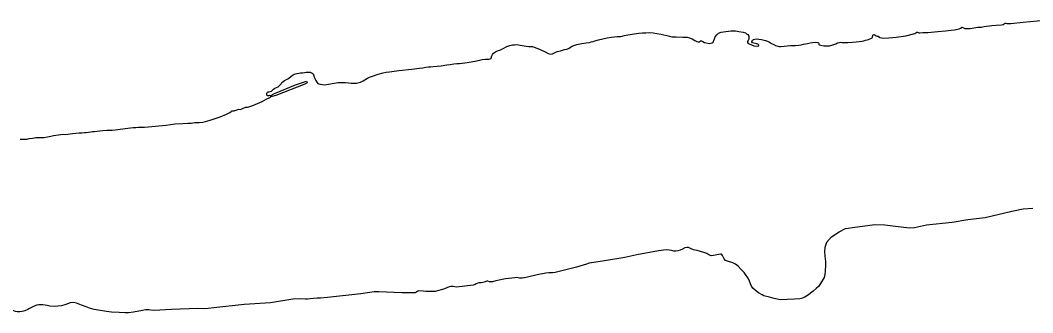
# Model space of a CAD drawing. Extents: x 3677843 to 3715951, y 511991 to 537744.
# Drawn here: x 3703912.7 to 3704126.8, y 516489.8 to 516551.6 of the extents above; entities that cross this region are included whole.
import ezdxf

# ---------------------------------------------------------------- set-up
doc = ezdxf.new("R2010")
doc.units = 0
doc.layers.add('V-ANNO-NPLT', color=7, linetype='Continuous')

msp = doc.modelspace()

# ---------------------------------------------------------------- linework, layer by layer
at = {"layer": 'V-ANNO-NPLT'}
for points in [[(3704115.15, 516550.08), (3704115.94, 516550.13), (3704116.5, 516550.24), (3704117.02, 516550.33), (3704117.62, 516550.39), (3704118.12, 516550.46), (3704119, 516550.51), (3704120.15, 516550.64), (3704120.53, 516550.71), (3704120.7, 516550.8), (3704120.82, 516550.9), (3704120.95, 516550.97), (3704121.09, 516550.97), (3704121.26, 516550.89), (3704121.41, 516550.87), (3704121.68, 516550.88), (3704122.14, 516550.92), (3704124.75, 516551.15), (3704129.18, 516551.57)], [(3704016.16, 516546.23), (3704016.78, 516546.4), (3704017.17, 516546.41), (3704017.62, 516546.44), (3704018.78, 516546.21), (3704019.66, 516546.12), (3704020.23, 516546.05), (3704020.99, 516546), (3704021.35, 516545.92), (3704021.9, 516545.71), (3704022.45, 516545.47), (3704022.87, 516545.26), (3704023.41, 516545.05), (3704023.81, 516544.86), (3704024.27, 516544.58), (3704024.87, 516544.43), (3704025.2, 516544.49), (3704025.81, 516544.73), (3704026.17, 516544.94), (3704026.52, 516545.07), (3704026.9, 516545.14), (3704027.77, 516545.39), (3704028.21, 516545.46), (3704028.75, 516545.67), (3704029.02, 516545.9), (3704029.24, 516546.05), (3704029.52, 516546.15), (3704030.36, 516546.42), (3704031.42, 516546.68), (3704032.32, 516546.8), (3704033.01, 516546.91), (3704033.38, 516547), (3704033.78, 516547.09), (3704034.19, 516547.23), (3704034.95, 516547.44), (3704036.77, 516547.85), (3704037.66, 516548.03), (3704038.31, 516548.09), (3704038.9, 516548.11), (3704039.66, 516548.16), (3704040.44, 516548.32), (3704041.11, 516548.51), (3704041.61, 516548.59), (3704042.51, 516548.69), (3704043.5, 516548.87), (3704044.25, 516548.9), (3704044.98, 516548.95), (3704045.78, 516548.97), (3704046.51, 516548.91), (3704047.31, 516548.79), (3704048.18, 516548.67), (3704048.78, 516548.52), (3704049.4, 516548.32), (3704049.97, 516548.19), (3704050.46, 516548.1), (3704051.36, 516548.05), (3704052.8, 516548.03), (3704053.72, 516547.97), (3704054.2, 516547.83), (3704054.74, 516547.65), (3704055.29, 516547.33), (3704055.72, 516547.11), (3704056.01, 516547.01), (3704056.21, 516547.04), (3704056.46, 516547.14), (3704056.54, 516547.22), (3704056.73, 516547.2), (3704057.03, 516547.06), (3704057.33, 516546.9), (3704057.7, 516546.78), (3704058.33, 516546.68), (3704058.69, 516546.72), (3704059, 516546.82), (3704059.16, 516546.94), (3704059.48, 516547.68), (3704059.62, 516548.07), (3704059.93, 516548.51), (3704060.35, 516548.83), (3704060.88, 516549.05), (3704061.36, 516549.15), (3704062.95, 516549.34), (3704063.91, 516549.32), (3704064.64, 516549.23), (3704065.55, 516549.09), (3704065.99, 516548.91), (3704066.25, 516548.73), (3704066.52, 516548.56), (3704066.7, 516548.21), (3704066.74, 516547.89), (3704066.73, 516547.6), (3704066.57, 516547.31), (3704066.46, 516547.08), (3704066.45, 516546.89), (3704066.62, 516546.69), (3704066.82, 516546.59), (3704067.79, 516546.19), (3704068.56, 516546.08), (3704068.78, 516546.14), (3704068.85, 516546.18), (3704068.85, 516546.29), (3704068.8, 516546.4)], [(3704068.8, 516546.4), (3704068.6, 516546.51), (3704068.39, 516546.6), (3704067.48, 516546.83), (3704067.37, 516547.05), (3704067.52, 516547.34), (3704067.74, 516547.5), (3704068.03, 516547.61), (3704068.41, 516547.63), (3704068.81, 516547.6), (3704069.38, 516547.48), (3704070.26, 516547.31), (3704070.65, 516547.16), (3704071.09, 516546.92), (3704071.52, 516546.68), (3704071.84, 516546.54), (3704072.37, 516546.26), (3704072.84, 516546.07), (3704073.21, 516546.03), (3704073.51, 516546.03), (3704075.57, 516546.21), (3704076.1, 516546.24), (3704076.61, 516546.25), (3704077.27, 516546.29), (3704077.79, 516546.39), (3704078.31, 516546.52), (3704079.12, 516546.67), (3704079.72, 516546.77), (3704080.16, 516546.86), (3704080.93, 516546.94), (3704081.35, 516546.85), (3704081.46, 516546.8), (3704081.56, 516546.63), (3704081.5, 516546.48), (3704081.58, 516546.4), (3704081.95, 516546.28), (3704082.61, 516546.19), (3704083.25, 516546.17), (3704083.81, 516546.2), (3704084.49, 516546.41), (3704085.1, 516546.6), (3704085.5, 516546.79), (3704085.88, 516546.9), (3704086.16, 516546.92), (3704086.5, 516546.89), (3704087.63, 516546.84), (3704088.65, 516546.94), (3704089.45, 516547.04), (3704090.6, 516547.19), (3704091.03, 516547.26), (3704091.39, 516547.36), (3704091.72, 516547.43), (3704092.03, 516547.54), (3704092.7, 516547.79), (3704092.84, 516547.85), (3704092.89, 516547.98), (3704092.96, 516548.32), (3704092.96, 516548.43), (3704093.01, 516548.52), (3704093.25, 516548.57), (3704093.47, 516548.44), (3704093.64, 516548.27), (3704093.85, 516548.23), (3704094.12, 516548.21), (3704094.18, 516548.15), (3704094.41, 516547.94), (3704094.78, 516547.86), (3704095.19, 516547.79), (3704096.31, 516547.83), (3704097.88, 516547.99), (3704099.91, 516548.3), (3704101.8, 516548.81), (3704102.02, 516548.91), (3704102.28, 516549.03), (3704102.42, 516549.03), (3704102.67, 516548.95), (3704102.9, 516548.91), (3704103.51, 516548.98), (3704104.16, 516548.98), (3704104.58, 516549.01), (3704106.67, 516549.2), (3704108.29, 516549.34), (3704108.88, 516549.38), (3704109.5, 516549.46), (3704110.2, 516549.55), (3704110.6, 516549.65), (3704111.18, 516549.78), (3704111.38, 516549.83), (3704111.51, 516549.91), (3704111.82, 516550.08), (3704112.01, 516550.04), (3704112.37, 516549.8), (3704112.76, 516549.81), (3704113.52, 516549.81), (3704115.15, 516550.08)], [(3703965.51, 516535.62), (3703965.37, 516535.65), (3703965.16, 516535.61), (3703965.02, 516535.6), (3703964.92, 516535.63), (3703964.81, 516535.77), (3703964.8, 516535.97), (3703964.78, 516536.1), (3703964.88, 516536.3), (3703964.93, 516536.36), (3703965.08, 516536.43), (3703965.24, 516536.46), (3703965.49, 516536.52), (3703965.8, 516536.62), (3703966, 516536.77), (3703966.23, 516537.03), (3703966.51, 516537.21), (3703966.85, 516537.36), (3703967.2, 516537.54), (3703967.51, 516537.77), (3703967.81, 516538.12), (3703968, 516538.44), (3703968.27, 516538.67), (3703968.57, 516538.82), (3703969.41, 516539.3), (3703969.96, 516539.79), (3703970.34, 516540.05), (3703970.61, 516540.15), (3703971.12, 516540.31), (3703971.59, 516540.41), (3703971.9, 516540.45), (3703972.36, 516540.49), (3703972.78, 516540.55), (3703973.15, 516540.59), (3703973.54, 516540.61), (3703973.99, 516540.59), (3703974.39, 516540.43), (3703974.57, 516540.22), (3703974.75, 516539.85), (3703974.98, 516539.28), (3703975.17, 516538.83), (3703975.38, 516538.47), (3703975.59, 516538.22), (3703975.81, 516538.14), (3703976.18, 516538.04), (3703976.55, 516537.97), (3703977, 516537.96), (3703979.89, 516538.42), (3703980.71, 516538.42), (3703981.39, 516538.41), (3703982.11, 516538.37), (3703982.66, 516538.31), (3703983.25, 516538.27), (3703983.75, 516538.26), (3703984.62, 516538.47), (3703985.2, 516538.78), (3703986.06, 516539.34), (3703986.53, 516539.55), (3703986.92, 516539.7), (3703988.35, 516540.2), (3703989.4, 516540.44), (3703990.05, 516540.59), (3703990.75, 516540.69), (3703992.26, 516540.88), (3703992.71, 516540.95), (3703995.44, 516541.22), (3703997.1, 516541.47), (3703997.82, 516541.55), (3703998.41, 516541.67), (3703998.98, 516541.74), (3703999.39, 516541.76), (3703999.98, 516541.77), (3704001.7, 516541.95), (3704002.87, 516542.15), (3704003.57, 516542.23), (3704004.33, 516542.34), (3704004.95, 516542.41), (3704005.55, 516542.43), (3704006.14, 516542.53), (3704006.64, 516542.6), (3704007.14, 516542.62), (3704007.59, 516542.7), (3704008.01, 516542.8), (3704008.4, 516542.87), (3704008.83, 516542.95), (3704010.33, 516543.26), (3704010.99, 516543.36), (3704011.46, 516543.37), (3704011.77, 516543.37), (3704012.06, 516543.41), (3704012.21, 516543.49), (3704012.27, 516543.55), (3704012.4, 516544.08), (3704012.51, 516544.37), (3704012.71, 516544.61), (3704013.13, 516544.92), (3704013.58, 516545.11), (3704014.07, 516545.29), (3704014.78, 516545.62), (3704015.55, 516546.04), (3704016.16, 516546.23)], [(3703965.51, 516535.62), (3703966.43, 516536.09), (3703970.86, 516537.92), (3703973.22, 516538.72), (3703973.31, 516538.38), (3703972.87, 516538.05), (3703966.71, 516535.7), (3703965.62, 516535.38)], [(3703912.66, 516526.43), (3703913.77, 516526.45), (3703914.08, 516526.48), (3703914.32, 516526.55), (3703914.55, 516526.61), (3703915.22, 516526.69), (3703915.59, 516526.75), (3703915.98, 516526.79), (3703917.64, 516526.82), (3703918.43, 516526.95), (3703919.12, 516527.07), (3703919.72, 516527.2), (3703921.23, 516527.44), (3703921.79, 516527.48), (3703922.21, 516527.47), (3703923.68, 516527.63), (3703925.1, 516527.76), (3703925.72, 516527.81), (3703926.26, 516527.83), (3703926.62, 516527.84), (3703927.11, 516527.9), (3703927.58, 516527.97), (3703927.97, 516528.04), (3703928.37, 516528.08), (3703930.05, 516528.3), (3703930.97, 516528.33), (3703932.08, 516528.35), (3703932.75, 516528.39), (3703935.42, 516528.79), (3703936.53, 516528.91), (3703937.12, 516528.93), (3703937.6, 516528.96), (3703938.46, 516528.97), (3703938.93, 516528.99), (3703939.71, 516529.07), (3703943.53, 516529.44), (3703945.37, 516529.66), (3703947.02, 516529.78), (3703948.12, 516529.81), (3703948.83, 516529.86), (3703949.18, 516529.93), (3703949.55, 516529.97), (3703949.92, 516529.94), (3703950.49, 516529.94), (3703951.24, 516530.04), (3703951.82, 516530.15), (3703952.8, 516530.45), (3703954.92, 516531.17), (3703956.28, 516531.73), (3703957, 516532.09), (3703957.28, 516532.32), (3703957.39, 516532.41), (3703957.44, 516532.46), (3703957.54, 516532.47), (3703957.68, 516532.45), (3703957.87, 516532.46), (3703958.06, 516532.52), (3703958.32, 516532.6), (3703958.68, 516532.73), (3703958.91, 516532.77), (3703959.15, 516532.74), (3703959.4, 516532.79), (3703959.8, 516532.97), (3703960.19, 516533.12), (3703960.33, 516533.18), (3703960.52, 516533.19), (3703960.75, 516533.19), (3703960.98, 516533.28), (3703961.44, 516533.44), (3703961.83, 516533.59), (3703963.84, 516534.44), (3703964.81, 516534.95), (3703965.33, 516535.2), (3703965.59, 516535.29), (3703965.62, 516535.38)], [(3704084.18, 516505.82), (3704085.84, 516506.87), (3704087.14, 516507.56), (3704087.73, 516507.68), (3704088.67, 516507.79), (3704093.38, 516508.45), (3704095.5, 516508.32), (3704097.74, 516508.06), (3704100.68, 516507.69), (3704101.74, 516507.79), (3704104.33, 516508.36), (3704109.75, 516508.9), (3704113.05, 516509.47), (3704116.71, 516509.91), (3704122.37, 516511.27), (3704124.73, 516511.72), (3704126.77, 516511.85)], [(3704084.18, 516505.82), (3704083.18, 516504.62), (3704083, 516504.21), (3704082.81, 516503.54), (3704082.75, 516502.74), (3704082.81, 516501.75), (3704082.95, 516500.59), (3704082.96, 516499.83), (3704082.89, 516498.56), (3704082.79, 516497.84), (3704082.63, 516497.25), (3704081.86, 516495.96), (3704081.44, 516495.34), (3704080.96, 516494.92), (3704080.33, 516494.33), (3704079.11, 516493.45), (3704078.45, 516493.01), (3704078.06, 516492.84), (3704077.49, 516492.72), (3704076.41, 516492.62), (3704074.8, 516492.57), (3704073.42, 516492.54), (3704072.38, 516492.75), (3704072.06, 516492.81), (3704071.07, 516493.06), (3704069.91, 516493.36), (3704069.53, 516493.53), (3704068.77, 516494), (3704068.15, 516494.48), (3704067.55, 516494.98), (3704067.27, 516495.4), (3704067.11, 516495.86), (3704066.89, 516496.44), (3704066.58, 516497.05), (3704066.17, 516497.66), (3704065.72, 516498.28), (3704065.1, 516498.92), (3704064.45, 516499.63), (3704063.92, 516500.06), (3704063.32, 516500.34), (3704062.25, 516500.65), (3704061.82, 516500.83), (3704061.54, 516501.14), (3704061.18, 516501.89), (3704061.04, 516502.07), (3704060.95, 516502.13), (3704060.74, 516502.16), (3704059.27, 516501.86)], [(3704059.27, 516501.86), (3704058.76, 516501.83), (3704058.3, 516502), (3704057.83, 516502.31), (3704057.2, 516502.52), (3704055.83, 516502.9), (3704055.04, 516503.06), (3704054.5, 516503.29), (3704054.24, 516503.44), (3704053.95, 516503.56), (3704053.66, 516503.59), (3704053.19, 516503.47), (3704052.7, 516503.23), (3704052.19, 516503), (3704051.73, 516502.87), (3704051.27, 516502.82), (3704050.85, 516502.82), (3704050.38, 516502.94), (3704049.91, 516503.03), (3704049.27, 516503.06), (3704047.63, 516502.84), (3704043.05, 516502.02), (3704040.51, 516501.45), (3704035.77, 516500.67), (3704032.95, 516500.24), (3704032.37, 516500.04), (3704030.32, 516499.42), (3704027.44, 516498.67)], [(3704027.44, 516498.67), (3704026.36, 516498.41), (3704025.76, 516498.29), (3704025.23, 516498.23), (3704024.41, 516498.22), (3704023.82, 516498.12), (3704021.94, 516497.78), (3704019.9, 516497.26), (3704019.29, 516497.15), (3704018.78, 516497.08), (3704018.23, 516497.11), (3704017.68, 516497.2), (3704017.23, 516497.18), (3704015.3, 516496.94), (3704013.23, 516496.51), (3704012.5, 516496.34), (3704012.18, 516496.3), (3704011.91, 516496.33), (3704011.53, 516496.46), (3704011.32, 516496.48), (3704010.77, 516496.26), (3704010.46, 516496.18), (3704010.11, 516496.13), (3704009.7, 516496.1), (3704009.4, 516496.04), (3704009.08, 516495.87), (3704008.88, 516495.73), (3704008.45, 516495.62), (3704004.94, 516495.19), (3704004.53, 516495.24), (3704004.22, 516495.3), (3704003.72, 516495.32), (3704003.39, 516495.27), (3704002.86, 516495.06), (3704002.41, 516494.86), (3704001.96, 516494.67), (3704000.92, 516494.41), (3704000.4, 516494.29), (3703999.69, 516494.25), (3703998.46, 516494.24), (3703997.83, 516494.33), (3703996.93, 516494.41), (3703996.72, 516494.34), (3703996.5, 516494.17), (3703996.29, 516494.05), (3703996.16, 516494), (3703995.91, 516493.98), (3703993.37, 516494), (3703988.51, 516494.17), (3703987.49, 516494.19), (3703986.61, 516494.05), (3703984.66, 516493.77), (3703977.67, 516492.97), (3703976.18, 516492.88), (3703975.45, 516492.88), (3703974.68, 516492.81), (3703973.97, 516492.7), (3703973.43, 516492.66), (3703972.96, 516492.68), (3703971.8, 516492.74), (3703970.32, 516492.62), (3703965.58, 516491.84), (3703960.04, 516491.51), (3703953.63, 516490.82), (3703952.42, 516490.68), (3703951.41, 516490.63), (3703950.24, 516490.69), (3703944.62, 516490.47), (3703940.89, 516490.28), (3703940.31, 516490.32), (3703939.83, 516490.4), (3703939.16, 516490.38), (3703938.54, 516490.26), (3703936.59, 516489.88), (3703935.52, 516489.78), (3703934.86, 516489.78), (3703933.61, 516489.84), (3703931.98, 516489.93), (3703930.87, 516490.01), (3703928.28, 516490.47), (3703927.3, 516490.77), (3703926.57, 516491.02), (3703925.64, 516491.37), (3703924.59, 516491.83), (3703923.95, 516491.95), (3703923.19, 516491.84), (3703922.29, 516491.49), (3703921.41, 516491.26), (3703920.59, 516491.17), (3703919.91, 516491.13), (3703918.91, 516491.16), (3703918.38, 516491.28), (3703917.94, 516491.39), (3703917.42, 516491.47), (3703916.62, 516491.48), (3703916.17, 516491.36), (3703915.63, 516491.19), (3703914.5, 516490.58)], [(3703914.5, 516490.58), (3703914.26, 516490.45), (3703913.65, 516490.19), (3703913.08, 516490.06), (3703912.58, 516489.99), (3703912.32, 516489.97), (3703912.02, 516490), (3703911.67, 516490.06), (3703911.32, 516490.18), (3703910.9, 516490.36), (3703910.66, 516490.54), (3703910.5, 516490.68), (3703909.93, 516491.14), (3703909.66, 516491.32), (3703909.45, 516491.35), (3703909.17, 516491.39), (3703908.9, 516491.25), (3703908.73, 516491.08), (3703908.58, 516490.88), (3703908.48, 516490.65)]]:
    msp.add_lwpolyline(points, dxfattribs=at)

doc.saveas('drawing.dxf')
